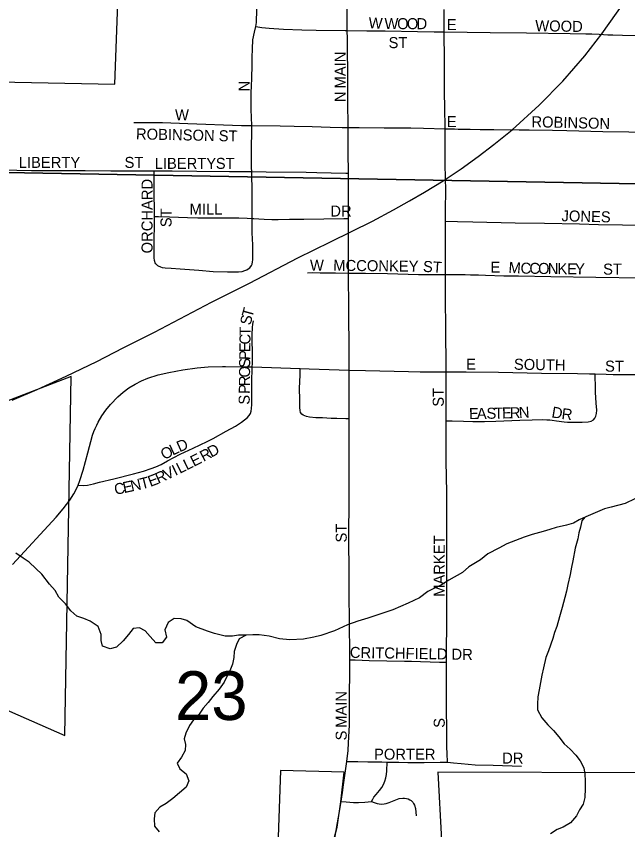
# Model space of a CAD drawing. Extents: x 1985906 to 2360102, y 891258 to 1222054.
# Drawn here: x 2099067 to 2101838, y 974594 to 978283 of the extents above; entities that cross this region are included whole.
import ezdxf

# ---------------------------------------------------------------- set-up
doc = ezdxf.new("R2010")
doc.units = 0
for name, color, linetype in [('GM_X_City_Street', 7, 'Continuous'), ('GM_X_City_Street_Text', 7, 'Continuous'), ('GM_X_Corporation', 7, 'Continuous'), ('GM_X_County_Road', 7, 'Continuous'), ('GM_X_Minor_River', 7, 'Continuous'), ('GM_X_Rail_Line', 7, 'Continuous'), ('GM_X_Section', 7, 'Continuous'), ('GM_X_Section_Text', 7, 'Continuous'), ('GM_X_State_Route', 7, 'Continuous')]:
    doc.layers.add(name, color=color, linetype=linetype)

msp = doc.modelspace()

# ---------------------------------------------------------------- linework, layer by layer
at = {"layer": 'GM_X_City_Street'}
for points in [[(2100152.4, 978236), (2100154.2, 978245.9), (2100155.3, 978255), (2100156, 978267.1), (2100156.7, 978301), (2100156.1, 978333.2), (2100155.2, 978381), (2100154.8, 978397.2), (2100155.7, 978413.6), (2100155.7, 978446), (2100157.9, 978505.5)], [(2100567.2, 978218.8), (2100567.2, 978253.5), (2100565.1, 978481.5), (2100565, 978495.3)], [(2100134.6, 977787.7), (2100131.7, 977860), (2100131.4, 977901.7), (2100131.4, 977932.9), (2100132.3, 977970.3), (2100134, 977998), (2100135, 978018.8), (2100136.2, 978044.6), (2100136.6, 978096.2), (2100137, 978135.8), (2100139.4, 978175.8), (2100145.8, 978210.6), (2100152.4, 978236)], [(2100152.4, 978236), (2100180.4, 978232.7), (2100212.8, 978228.7), (2100278.2, 978224.9), (2100360.4, 978221.3), (2100426.1, 978219.5), (2100557.6, 978219), (2100567.2, 978218.8)], [(2100567.2, 978218.8), (2100656.3, 978217.5), (2100738.4, 978216.2), (2100886, 978213.6), (2100960.8, 978212.6), (2100984.3, 978212.3), (2101006.6, 978212)], [(2100571.1, 977778.6), (2100571.1, 977797.7), (2100570.2, 977879.2), (2100569.2, 978041.8), (2100568.3, 978116), (2100567.6, 978181.1), (2100567.2, 978218.8)], [(2101006.6, 978212), (2101215.3, 978209.1), (2101380, 978207.2), (2101577.7, 978204.7), (2101648.1, 978203.8), (2101675.9, 978202.7), (2101709, 978201.4), (2101748, 978199.3), (2101771.4, 978198), (2101814.8, 978197.2), (2101906, 978195.6), (2101954.7, 978195.1)], [(2099599.4, 977801), (2099729.7, 977800.8), (2099843.6, 977796.6), (2100087.3, 977788.1), (2100134.6, 977787.7)], [(2100134, 977578.7), (2100133.5, 977596), (2100133.1, 977618.6), (2100133.1, 977659.4), (2100134.6, 977787.7)], [(2100134.6, 977787.7), (2100263.4, 977785.8), (2100326.9, 977784.2), (2100407.6, 977782.3), (2100489, 977779.7), (2100543.3, 977778.7), (2100571.1, 977778.6)], [(2100571.1, 977778.6), (2100596.3, 977778.2), (2100621.5, 977777.7), (2100734.3, 977776.9), (2100775.1, 977776.8), (2100817.7, 977776.5), (2100855, 977776.2), (2100912.9, 977775.4), (2101010, 977772.6)], [(2100572.1, 977571.4), (2100571.6, 977667), (2100571.1, 977778.6)], [(2101010, 977772.6), (2101053.2, 977771.8), (2101069.6, 977771.4), (2101124.1, 977770.6), (2101169.3, 977769.8), (2101231.2, 977768.8), (2101345.6, 977768.5), (2101391.6, 977768.4), (2101497.5, 977766), (2101561.8, 977764.6), (2101725.8, 977760.9), (2101844, 977759.2), (2101953.1, 977757.7)], [(2098798.1, 977592.5), (2098820.5, 977591.9), (2098874.8, 977590.4), (2098939.8, 977588.5), (2098989.5, 977587), (2099069.1, 977585), (2099136, 977584.1), (2099200, 977583.6), (2099267.9, 977583.2), (2099378.2, 977583), (2099495.4, 977582.6), (2099582.2, 977582.4), (2099642.2, 977582.2), (2099691.6, 977581.9)], [(2099691.6, 977581.9), (2099773, 977581.4), (2099885.3, 977580.6), (2100032.8, 977579.4), (2100134, 977578.7)], [(2099692.8, 977374.6), (2099692.4, 977421.4), (2099692.2, 977458.9), (2099691.8, 977527.6), (2099691.6, 977566.7), (2099691.6, 977581.9)], [(2100134, 977578.7), (2100199.6, 977577), (2100380.4, 977575.8), (2100428.8, 977574.7), (2100493.9, 977573.2), (2100559.9, 977571.7), (2100572.1, 977571.4)], [(2100136.3, 977365.8), (2100136.2, 977389.2), (2100136.4, 977415.9), (2100135.7, 977475.1), (2100135.2, 977521.8), (2100135, 977538.5), (2100134, 977578.7)], [(2100572.6, 977366), (2100572.6, 977405.6), (2100572.5, 977469.8), (2100572.4, 977536.9), (2100572.1, 977571.4)], [(2099699.9, 977160.2), (2099696.9, 977165), (2099694.6, 977170), (2099693.2, 977174.9), (2099691.8, 977187.3), (2099691.9, 977220.8), (2099691.9, 977248.4), (2099692.2, 977287.5), (2099692.4, 977317.3), (2099692.9, 977365.3), (2099692.8, 977374.6)], [(2099692.8, 977374.6), (2099711.7, 977374.2), (2099761, 977373.1), (2099843.1, 977369.7), (2099889.5, 977368.8), (2099929.4, 977368), (2099965.8, 977368.4), (2099990.9, 977368.6), (2100024, 977368.8), (2100050.1, 977368.5), (2100076.1, 977368.3), (2100113.4, 977367.3), (2100136.3, 977365.8)], [(2100125.5, 977142.4), (2100132.6, 977152.5), (2100136, 977159), (2100137.6, 977169.6), (2100139, 977178.1), (2100139.5, 977189.7), (2100139.5, 977215.7), (2100138.4, 977246), (2100136.3, 977300.6), (2100136.3, 977350.9), (2100136.3, 977365.8)], [(2100136.3, 977365.8), (2100142.8, 977365.4), (2100165.5, 977363.9), (2100190.7, 977362.8), (2100225.5, 977361.3), (2100254.1, 977361.5), (2100304.4, 977362.3), (2100369.9, 977363.3), (2100551.6, 977365.8), (2100572.6, 977366)], [(2100572.3, 977118.5), (2100572.9, 977173.5), (2100572.9, 977211.3), (2100572.8, 977259.1), (2100572.7, 977303.1), (2100572.6, 977366)], [(2101012.7, 977353.9), (2101066.9, 977352.5), (2101135.5, 977350.9), (2101327.4, 977346.8), (2101461.1, 977344), (2101620, 977340.9), (2101705.9, 977339.2), (2101815.3, 977337.1), (2101883, 977335.8), (2101908.2, 977336.7), (2101929.9, 977338.4), (2101949.1, 977341), (2101953.5, 977341.6)], [(2099699.9, 977160.2), (2099707.3, 977153.1), (2099710.1, 977151.2), (2099719.9, 977147), (2099728.4, 977144), (2099741.5, 977142.7), (2099768.6, 977140.5), (2099809.7, 977137.1), (2099893.6, 977131.2), (2099958.9, 977126), (2100024.4, 977123.8), (2100073.6, 977124.6), (2100089.8, 977126), (2100102.6, 977129.5), (2100111.7, 977133.4), (2100118, 977137), (2100125.5, 977142.4)], [(2100386.2, 977120), (2100410.4, 977120.8), (2100444.5, 977119.8), (2100512.9, 977119.6), (2100572.3, 977118.5)], [(2100572.3, 977118.5), (2100650.1, 977118.2), (2100749.4, 977116.1), (2100890.5, 977111.6), (2100937, 977111.5), (2100974.3, 977111.4), (2101011.7, 977111.7)], [(2100575, 976678.6), (2100575.4, 976733.7), (2100574.8, 976822.3), (2100574.4, 976887.4), (2100573.9, 976956.8), (2100573.3, 977012.4), (2100572.7, 977058), (2100572.6, 977084.9), (2100572.3, 977118.5)], [(2101011.7, 977111.7), (2101049, 977111.4), (2101101.4, 977111.1), (2101125.7, 977110.6), (2101162.1, 977109.9), (2101192.8, 977108.8), (2101276.8, 977106.3), (2101343.7, 977105), (2101490.4, 977102), (2101693.6, 977099.1), (2101903.5, 977095.9), (2101952.1, 977095.4)], [(2100136.6, 976692.7), (2100137.1, 976708.7), (2100137.8, 976731.7), (2100136.5, 976839.8), (2100137.7, 976871.2), (2100139.2, 976886.8), (2100141.6, 976902.2)], [(2100128.1, 976481.2), (2100131.8, 976492.6), (2100133.3, 976504), (2100133.6, 976522), (2100134.2, 976577), (2100133.9, 976627.1), (2100134.6, 976646.8), (2100135.2, 976667.1), (2100136.6, 976692.7)], [(2100575.7, 976457.6), (2100560.7, 976457.7), (2100520.3, 976458.2), (2100493.3, 976459.4), (2100455.1, 976461), (2100424.8, 976462.4), (2100395.4, 976465.1), (2100381.6, 976468.1), (2100367.7, 976473.3), (2100361.6, 976478.5), (2100355.5, 976485.4), (2100352.7, 976495.6), (2100351.8, 976508.3), (2100351.3, 976542.7), (2100350.9, 976596.4), (2100352.8, 976655.2), (2100353.7, 976684.9)], [(2100575.7, 976457.6), (2100575.7, 976476.7), (2100575.8, 976554), (2100575.1, 976653.9), (2100575, 976678.6)], [(2101015.2, 976448.7), (2101015.2, 976496.3), (2101015.1, 976558.6), (2101015.1, 976597.7), (2101015.1, 976670.6)], [(2101015.1, 976670.6), (2101105.2, 976670.3), (2101251.9, 976668.7), (2101447.2, 976664.8), (2101610.2, 976662.6), (2101664.4, 976661.6), (2101691, 976661.1)], [(2101015.2, 976448.7), (2101041.7, 976447.9), (2101093.1, 976446.1), (2101136, 976444.8), (2101188.7, 976444.8), (2101240.5, 976447.2), (2101348.7, 976451.3), (2101404.8, 976453.3), (2101452.8, 976453.8), (2101471.5, 976453.2), (2101484.6, 976452.1), (2101496.3, 976451.2), (2101514.9, 976448.7), (2101550.8, 976444.1), (2101565, 976442.6), (2101592.7, 976441.6), (2101632.2, 976441.6), (2101658.5, 976443.6), (2101673.1, 976447.2), (2101682.9, 976452.1), (2101688.8, 976459.8), (2101693.6, 976468.5), (2101696.5, 976481.5), (2101697.5, 976496.9), (2101695.8, 976528.7), (2101692.8, 976577.8), (2101691.6, 976610.6), (2101691.2, 976643.4), (2101691, 976661.1)], [(2101691, 976661.1), (2101739.8, 976660.2), (2101771.7, 976658.5), (2101826, 976658.1), (2101872.9, 976657.7), (2101915.4, 976657.3), (2101949.5, 976657.1)], [(2099346.8, 976155.6), (2099370.1, 976154.7), (2099389.7, 976156.2), (2099417.3, 976163.1), (2099444.1, 976169.7), (2099508.1, 976185.5), (2099597.2, 976207.4), (2099643.2, 976219.6), (2099677.3, 976231.2), (2099698.5, 976239.5), (2099723.1, 976250.8), (2099752.4, 976267.1), (2099781.1, 976282.1), (2099810, 976296.6), (2099868.7, 976323.5), (2099932.3, 976354.1), (2099959, 976368.5), (2100018.7, 976400.7), (2100060.8, 976424.4), (2100087.5, 976442.5), (2100101.4, 976452.4), (2100113.4, 976461.9), (2100121.7, 976472.1), (2100128.1, 976481.2)], [(2100578.1, 975364.8), (2100577.2, 975557.2), (2100576.3, 975642.3), (2100575.5, 975722.2), (2100574.7, 975951.4), (2100575, 976061.7), (2100575.6, 976230.1), (2100575.7, 976457.6)], [(2101017.5, 975352.9), (2101017.6, 975579.2), (2101018.2, 975624.3), (2101018.7, 975656), (2101018, 975741.2), (2101018.5, 975807), (2101018.1, 975873), (2101018.7, 975927.4), (2101018.6, 975976), (2101018.5, 976020.2), (2101018.5, 976063.7), (2101018.5, 976120.5), (2101017.2, 976197.4), (2101016, 976262.5), (2101015.1, 976317.1), (2101015.2, 976364.3), (2101015.3, 976398.6), (2101015.2, 976448.7)], [(2100565.5, 974903.8), (2100570.8, 974953.4), (2100573.1, 974987), (2100576.7, 975068.4), (2100577.2, 975166.1), (2100577.9, 975345.8), (2100578.1, 975364.8)], [(2100578.1, 975364.8), (2100603.4, 975363.6), (2100634.7, 975362.1), (2100666.6, 975361.6), (2100746.9, 975359.1), (2100827, 975358), (2100858.5, 975357.9), (2100899.3, 975356.6), (2100942.8, 975355.2), (2100984.5, 975353.9), (2101017.5, 975352.9)], [(2101020.6, 974899.4), (2101019.5, 974940.1), (2101019, 974968.8), (2101018.4, 975006.1), (2101018, 975060.8), (2101017.5, 975129.4), (2101017.2, 975182.6), (2101017.4, 975290), (2101017.5, 975352.9)], [(2100565.5, 974903.8), (2100615.2, 974903.1), (2100660.2, 974902), (2100723.8, 974900.9), (2100748.5, 974900.5)], [(2100677.2, 974721.8), (2100682.3, 974732.5), (2100687.5, 974740.6), (2100697.7, 974753.3), (2100713.8, 974771.4), (2100723.2, 974784.5), (2100731.1, 974798.4), (2100737.5, 974813.2), (2100742.1, 974828.6), (2100744.7, 974844.5), (2100745.8, 974860.6), (2100748.5, 974900.5)], [(2100748.5, 974900.5), (2100800.1, 974899.6), (2100841.2, 974898.9), (2100914.8, 974899.1), (2100988.5, 974899.3), (2101020.6, 974899.4)], [(2101020.6, 974899.4), (2101048.1, 974897.5), (2101083.8, 974893.6), (2101147, 974887.7), (2101227.7, 974885.8), (2101356.8, 974882.1)], [(2100538.9, 974721.9), (2100562.4, 974719.6), (2100579.1, 974718), (2100595.3, 974717), (2100618.6, 974717.1), (2100647.3, 974719.2), (2100677.2, 974721.8)], [(2100677.2, 974721.8), (2100688.3, 974717.4), (2100702.7, 974712.6), (2100712.2, 974711.1), (2100722.8, 974710.2), (2100734.3, 974710.5), (2100743.7, 974711.9), (2100757.1, 974716.5), (2100787.4, 974729.5), (2100802.9, 974734.8), (2100819.2, 974737.3), (2100827, 974737.3), (2100835.4, 974735.8), (2100843.6, 974733.2), (2100850.5, 974729.8), (2100857.2, 974725.8), (2100863.5, 974718.8), (2100867.6, 974712.6), (2100871.8, 974705.7), (2100876.5, 974690), (2100878.4, 974673.5), (2100878.8, 974657.1)]]:
    msp.add_lwpolyline(points, dxfattribs=at)
at = {"layer": 'GM_X_Corporation'}
for points in [[(2098464.5, 974020.2), (2098486.2, 974881.5), (2098225.1, 974892.6), (2098632.9, 975308.4), (2099286, 975020.6), (2099316.1, 976648.8), (2098752.5, 976432.3), (2098768.5, 977364.1), (2098361, 977352.5), (2098355, 977564.4), (2098761.5, 977558.2), (2098756.2, 977989.8), (2099513, 977974.5), (2099538.1, 978627.5)], [(2100502.6, 974537.2), (2100521.2, 974605.8), (2100537.7, 974720.2), (2100552.4, 974854.9), (2100263.7, 974862.8), (2100231.4, 973913.8)], [(2101921, 973827.9), (2101919, 974851.8), (2100977.8, 974855.4), (2100994, 974545.7)]]:
    msp.add_lwpolyline(points, dxfattribs=at)
at = {"layer": 'GM_X_County_Road'}
for points in [[(2100546.6, 974773.8), (2100550, 974796.8), (2100565.5, 974903.8)], [(2100538.9, 974721.9), (2100546.6, 974773.8)], [(2100486.1, 974449.5), (2100495.8, 974486.3), (2100505.5, 974527.8), (2100512.7, 974564), (2100533.5, 974685.7), (2100538.9, 974721.9)]]:
    msp.add_lwpolyline(points, dxfattribs=at)
at = {"layer": 'GM_X_Minor_River'}
for points in [[(2101870.2, 976094.8), (2101825.9, 976072.7), (2101763.5, 976056.7), (2101733.3, 976048.7), (2101648.7, 976012.6), (2101618.5, 975998.6), (2101592.4, 975984.5), (2101560.1, 975974.5), (2101513.8, 975964.5), (2101485.6, 975954.5), (2101455.4, 975946.5), (2101405.1, 975932.4), (2101368.8, 975920.4), (2101290.3, 975890.3), (2101254.1, 975870.3), (2101203.8, 975844.2), (2101171.6, 975818.1), (2101117.3, 975786), (2101089.1, 975759.9), (2101026.8, 975725.8), (2100994.6, 975703.8), (2100932.2, 975673.7), (2100894, 975645.6), (2100843.6, 975621.5), (2100773.2, 975591.5), (2100736.9, 975579.4), (2100660.4, 975553.4), (2100614.1, 975539.4), (2100567.8, 975523.3), (2100509.5, 975495.3), (2100447, 975475.2), (2100414.8, 975467.2), (2100368.5, 975457.2), (2100306, 975455.2), (2100259.7, 975459.3), (2100213.3, 975471.3), (2100167, 975477.4), (2100138.7, 975477.4), (2100102.5, 975475.4), (2100074.3, 975475.4), (2100046.1, 975471.4), (2100013.8, 975471.4), (2099965.4, 975483.5), (2099933.2, 975493.6), (2099880.7, 975513.7), (2099840.4, 975541.8), (2099814.2, 975549.8), (2099781.9, 975551.9), (2099755.8, 975533.8), (2099739.7, 975499.7), (2099747.9, 975467.6), (2099727.8, 975441.5), (2099699.6, 975441.5), (2099673.3, 975469.6), (2099651.1, 975495.7), (2099624.9, 975509.8), (2099596.7, 975505.8), (2099574.6, 975479.7), (2099550.4, 975449.6), (2099520.3, 975421.5), (2099492.1, 975413.5), (2099457.8, 975425.6), (2099451.7, 975451.7), (2099451.6, 975479.8), (2099437.5, 975515.9), (2099401.1, 975540), (2099372.9, 975552.1), (2099340.6, 975562.2), (2099314.4, 975586.3), (2099290.1, 975618.4), (2099259.8, 975648.5)], [(2101644.3, 976010.5), (2101630.6, 975994.5), (2101624.6, 975966.4), (2101616.6, 975940.3), (2101612.7, 975912.2), (2101600.7, 975870.1), (2101588.7, 975813.9), (2101582.8, 975783.8), (2101576.8, 975751.6), (2101566.8, 975705.5), (2101560.8, 975675.4), (2101552.8, 975647.2), (2101540.9, 975601.1), (2101528.9, 975558.9), (2101516.9, 975514.8), (2101506.9, 975488.7), (2101498.9, 975460.6), (2101478.9, 975404.4), (2101466.8, 975374.2), (2101456.9, 975328.1), (2101448.9, 975293.9), (2101442.9, 975261.8), (2101437, 975227.7), (2101431, 975195.6), (2101429, 975163.5), (2101429.1, 975137.4), (2101449.3, 975101.2), (2101475.6, 975069.1), (2101501.9, 975043), (2101526.1, 975014.8), (2101550.4, 974982.7), (2101576.6, 974958.6), (2101602.9, 974932.5), (2101623.1, 974906.4), (2101639.3, 974874.2), (2101643.4, 974846.1), (2101645.5, 974816), (2101645.5, 974779.9), (2101643.6, 974739.7), (2101635.6, 974709.6), (2101619.6, 974683.5), (2101605.5, 974657.4), (2101579.4, 974625.3), (2101545.2, 974605.3), (2101519, 974595.2), (2101488.8, 974575.2)], [(2099259.8, 975648.5), (2099243.6, 975678.7), (2099217.4, 975706.8), (2099183, 975753), (2099154.7, 975779.1), (2099124.5, 975807.2), (2099098.2, 975825.3), (2099063.9, 975847.4)], [(2100108.3, 975475.7), (2100076.3, 975459.4), (2100064.3, 975433.3), (2100054.3, 975401.2), (2100052.3, 975375), (2100046.4, 975344.9), (2100034.4, 975314.8), (2100020.3, 975288.7), (2100008.3, 975262.6), (2099986.2, 975230.5), (2099958.1, 975198.4), (2099936, 975170.3), (2099913.9, 975144.2), (2099895.8, 975118.2), (2099869.6, 975092.1), (2099851.6, 975066), (2099835.5, 975031.9), (2099827.5, 975005.8), (2099833.6, 974979.7), (2099831.7, 974953.6), (2099815.6, 974923.4), (2099795.5, 974895.3), (2099807.7, 974869.2), (2099836, 974847.1), (2099848.1, 974815), (2099836.1, 974786.9), (2099775.8, 974734.7), (2099745.6, 974712.7), (2099717.4, 974696.6), (2099695.3, 974670.5), (2099691.4, 974642.4), (2099693.5, 974610.3), (2099713.7, 974584.2)]]:
    msp.add_lwpolyline(points, dxfattribs=at)
at = {"layer": 'GM_X_Rail_Line'}
msp.add_lwpolyline([(2099048.3, 976541.1), (2099161.7, 976590.4), (2099292.4, 976651), (2099432, 976717.9), (2099550.6, 976778.5), (2099692.9, 976850.6), (2099951.1, 976985.7), (2100123.5, 977073.1), (2100343.3, 977186.6), (2100490.7, 977259.9), (2100681.6, 977353.8), (2100776.2, 977405.1), (2100848.3, 977445.2), (2100917.2, 977484.9), (2101001.5, 977535.8), (2101082.5, 977590.3), (2101161, 977647.2), (2101231.6, 977700.9), (2101314.2, 977768.5), (2101437, 977880.4), (2101543.7, 977989.3), (2101643.9, 978103.4), (2101721.4, 978202.8), (2101820.8, 978343.9)], dxfattribs=at)
at = {"layer": 'GM_X_Section'}
for points in [[(2097862, 982925.8), (2103181, 982909.6), (2103231.2, 977499.1), (2097921.9, 977593.4)], [(2097921.9, 977593.4), (2103231.2, 977499.1), (2103234.9, 972175.3), (2097865.9, 972235.6), (2097947.3, 974826.2)]]:
    msp.add_lwpolyline(points, close=True, dxfattribs=at)
at = {"layer": 'GM_X_State_Route'}
for points in [[(2101010.6, 977687.8), (2101010.4, 977740.3), (2101010, 977772.6), (2101008.7, 977872.3), (2101008.3, 977933.9), (2101007.9, 978010.3), (2101007.2, 978114.5), (2101006.8, 978179.7), (2101006.6, 978212), (2101006, 978314.3)], [(2101015.1, 976670.6), (2101014.7, 976719.2), (2101014.5, 976753.1), (2101014.1, 976799.9), (2101013.7, 976852.9), (2101012.4, 977016.1), (2101012.1, 977060.4), (2101011.9, 977084.7), (2101011.7, 977111.7), (2101012.1, 977158.5), (2101012.6, 977214.1), (2101012.8, 977274), (2101012.6, 977310.5), (2101012.7, 977353.9), (2101012.7, 977364.3), (2101012.8, 977410.3), (2101013, 977487.6), (2101011.8, 977554.5), (2101010.9, 977606.6), (2101010.7, 977678.6), (2101010.6, 977687.8)], [(2099049.9, 975796.5), (2099247.8, 976011.8), (2099279.7, 976049.6), (2099309.6, 976089), (2099327.7, 976116.8), (2099343.1, 976146.3), (2099346.8, 976155.6), (2099355.3, 976177.1), (2099370, 976224.3), (2099391.1, 976303.7), (2099412.3, 976382.5), (2099418.7, 976399.9), (2099424.6, 976413.5), (2099431.2, 976428.9), (2099437.5, 976442), (2099453.8, 976470.1), (2099472.4, 976496.6), (2099493.1, 976521.7), (2099526.8, 976557), (2099551.1, 976578.4), (2099577.1, 976597.7), (2099604.8, 976614.7), (2099633.6, 976629.5), (2099663.6, 976641.6), (2099710.2, 976656.1), (2099757.9, 976667.3), (2099822.2, 976679.1), (2099887, 976688.2), (2099935.8, 976692.7), (2100001.1, 976695), (2100015.2, 976694.8)], [(2100015.2, 976694.8), (2100115.8, 976693.5), (2100136.6, 976692.7), (2100353.7, 976684.9), (2100394.5, 976683.4), (2100575, 976678.6), (2100649.2, 976676.6)], [(2100649.2, 976676.6), (2100844.5, 976671.5), (2100897.4, 976670.9), (2100944.3, 976670.3), (2100974.2, 976670.2), (2101015.1, 976670.6)]]:
    msp.add_lwpolyline(points, dxfattribs=at)

# ---------------------------------------------------------------- texts
at = {"layer": 'GM_X_City_Street_Text'}
for s, rotation, p in [('W', 356.7115, (2100662.3, 978228.8)), ('W', 359.4825, (2100735.3, 978224.9)), ('O', 0.0041, (2100793, 978224.4)), ('O', 0, (2100837, 978224.4)), ('D', 0, (2100881, 978224.4)), ('E', 0, (2101018.2, 978220)), ('WOOD', 358.8989, (2101418.7, 978215.6)), ('ST', 0, (2100754.2, 978138.4)), ('MAIN', 90, (2100560, 977955.4)), ('N', 90, (2100124.4, 977942.2)), ('N', 90, (2100560, 977893.8)), ('W', 0, (2099786.2, 977810.8)), ('E', 0, (2101018.2, 977780)), ('ROBINSON', 358.5846, (2101401.2, 977780)), ('ROBINSON ST', 358.7414, (2099608.7, 977724.8)), ('LIBERTY', 0, (2099077.8, 977595.2)), ('ST', 0, (2099557.4, 977595.2)), ('LIBERTY', 0, (2099693.8, 977590.8)), ('ST', 0, (2099971, 977590.8)), ('ORCHARD', 90, (2099684.4, 977207.4)), ('ST', 90, (2099770.4, 977326.2)), ('MILL', 0, (2099852.2, 977383.4)), ('DR', 0, (2100490.2, 977374.6)), ('JONES', 358.6324, (2101537.6, 977353.2)), ('W', 0, (2100397.8, 977128.8)), ('MCCONKEY', 359.2838, (2100503.2, 977128.8)), ('ST', 356.1811, (2100908.8, 977124.4)), ('E', 0, (2101216.2, 977120)), ('M', 355.7249, (2101296.4, 977119.9)), ('C', 358.7352, (2101351.9, 977115.9)), ('C', 359.2756, (2101392.1, 977115)), ('O', 359.2677, (2101431.7, 977114.5)), ('N', 359.2665, (2101475.6, 977113.9)), ('K', 359.2665, (2101519.6, 977113.4)), ('E', 359.267, (2101563.6, 977112.8)), ('Y', 359.2665, (2101598.8, 977112.3)), ('ST', 0, (2101726.6, 977111.2)), ('T', 74.794, (2100136.1, 976913.1)), ('S', 79.2419, (2100129.7, 976879.6)), ('T', 89.2487, (2100128.4, 976833.5)), ('C', 89.2592, (2100127.9, 976793.9)), ('E', 89.267, (2100127.4, 976758.7)), ('P', 89.2487, (2100127, 976723.5)), ('S', 89.2602, (2100126.5, 976688.3)), ('E', 0, (2101106.2, 976680)), ('SOUTH', 358.9756, (2101321.9, 976680)), ('ST', 0, (2101735.4, 976671.2)), ('O', 89.2568, (2100126, 976644.3)), ('R', 89.2592, (2100125.4, 976604.7)), ('P', 89.267, (2100125, 976569.5)), ('ST', 90, (2101004.4, 976512.2)), ('S', 89.2623, (2100124.4, 976521.1)), ('E', 1.1201, (2101119.2, 976455.6)), ('A', 1.1196, (2101154.4, 976456.3)), ('S', 1.1201, (2101198.4, 976457.2)), ('T', 1.1201, (2101233.6, 976457.8)), ('E', 1.1201, (2101268.8, 976458.5)), ('R', 1.5197, (2101304.3, 976459.2)), ('N', 3.7498, (2101346.1, 976460.4)), ('D', 350.4694, (2101490.7, 976464.2)), ('R', 352.9492, (2101536.4, 976456.6)), ('O', 28.266, (2099737.4, 976269.5)), ('L', 25.1902, (2099775.6, 976290.1)), ('D', 24.0324, (2099807.2, 976304.9)), ('D', 28.8966, (2099950.9, 976280.6)), ('E', 27.2571, (2099871.6, 976238.9)), ('R', 28.1958, (2099915.4, 976261.5)), ('L', 26.0078, (2099807.3, 976207.4)), ('L', 26.2495, (2099839.2, 976222.9)), ('R', 24.2807, (2099710.3, 976161.7)), ('V', 25.6937, (2099747.6, 976178.5)), ('I', 25.98, (2099787.5, 976197.7)), ('N', 12.6634, (2099589.9, 976127.3)), ('T', 14.2644, (2099634.3, 976137.3)), ('E', 20.7973, (2099674.3, 976147.9)), ('C', 11.9743, (2099516.1, 976111.7)), ('E', 12.0304, (2099554.8, 976119.9)), ('ST', 90, (2100564.4, 975896.2)), ('MARKET', 90, (2101008.8, 975649.8)), ('CRITCHFIELD DR', 358.9865, (2100578.4, 975373.2)), ('MAIN', 90, (2100564.4, 975055.8)), ('S', 90, (2101008.8, 975055.8)), ('S', 90, (2100564.4, 974998.6)), ('PORTER', 0, (2100688.2, 974911.2)), ('DR', 0, (2101269, 974893.6))]:
    msp.add_text(s, height=50, rotation=rotation, dxfattribs=at).set_placement(p)
at = {"layer": 'GM_X_Section_Text'}
msp.add_text('23', height=221, rotation=0, dxfattribs=at).set_placement((2099786.2, 975091.3))

doc.saveas('drawing.dxf')
